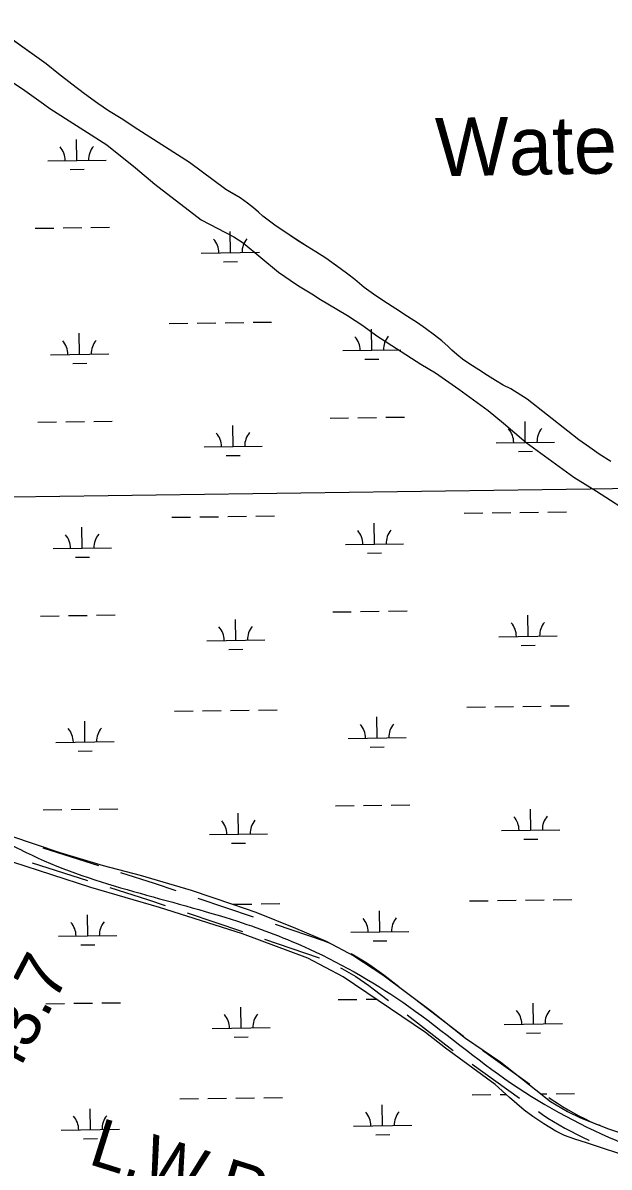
# Model space of a CAD drawing. Extents: x 3767014 to 3805179, y 361544 to 387384.
# Drawn here: x 3789988 to 3790995, y 378195 to 380158 of the extents above; entities that cross this region are included whole.
import ezdxf

# ---------------------------------------------------------------- set-up
doc = ezdxf.new("R2010")
doc.units = 0
for name, color, linetype in [('V-GRID-MAJR', 7, 'Continuous'), ('V-RIVR-EDGE', 7, 'Continuous'), ('V-RIVR-IDEN', 7, 'Continuous'), ('V-RIVR-RANG-IDEN', 7, 'Continuous'), ('V-ROAD-CNTR', 7, 'Continuous'), ('V-SITE-VEGE', 7, 'Continuous'), ('V-TOPO-SHOR', 7, 'Continuous'), ('V-TOPO-WATR-IDEN', 7, 'Continuous'), ('V-WETL-SWMP', 7, 'Continuous')]:
    doc.layers.add(name, color=color, linetype=linetype)

msp = doc.modelspace()

# ---------------------------------------------------------------- linework, layer by layer
at = {"layer": 'V-GRID-MAJR'}
msp.add_spline([(3771088.411, 379085.847), (3773738.277, 379121.596), (3779038.002, 379193.674), (3784337.716, 379266.522), (3789637.419, 379340.141), (3794937.112, 379414.531), (3800236.794, 379489.691), (3802886.631, 379527.561)], degree=3, dxfattribs=at)
at = {"layer": 'V-RIVR-EDGE'}
msp.add_spline([(3788386.899, 379042.41), (3788417.904, 379023.435), (3788440.887, 378992.179), (3788448.043, 378960.51), (3788447.055, 378926.601), (3788439.707, 378880.951), (3788409.24, 378810.941), (3788372.521, 378773.051), (3788350.301, 378746.88), (3788331.714, 378727.484), (3788310.448, 378721.658), (3788272.476, 378725.369), (3788242.231, 378745.339), (3788209.71, 378759.436), (3788168.127, 378765.869), (3788122.896, 378759.651), (3788118.818, 378756.044), (3788116.991, 378748.814), (3788142.224, 378713.031), (3788167.911, 378678.151), (3788193.135, 378639.203), (3788209.812, 378617.91), (3788232.374, 378599.316), (3788284.708, 378552.162), (3788334.36, 378517.675), (3788381.771, 378490.881), (3788413.396, 378480.403), (3788449.09, 378469.463), (3788474.382, 378458.096), (3788505.999, 378444.001), (3788536.264, 378432.17), (3788579.627, 378414.429), (3788610.795, 378401.691), (3788697.059, 378362.14), (3788738.16, 378343.5), (3788779.271, 378329.381), (3788814.951, 378313.015), (3788851.077, 378293.935), (3788883.135, 378275.77), (3788911.132, 378260.779), (3788948.168, 378243.958), (3789043.462, 378198.958), (3789099.476, 378177.116), (3789152.324, 378155.282), (3789195.7, 378142.514), (3789220.104, 378137.48), (3789256.703, 378126.99), (3789292.381, 378109.72), (3789305.019, 378100.645), (3789319.901, 378084.783), (3789319.875, 378074.383), (3789316.665, 378056.305), (3789313.453, 378037.322), (3789312.506, 378020.143), (3789312.015, 378004.318), (3789311.527, 377989.85), (3789315.565, 377977.18), (3789323.24, 377972.187), (3789333.182, 377969.902), (3789357.132, 377964.417), (3789378.809, 377953.511), (3789403.636, 377936.72), (3789414.453, 377922.676), (3789418.024, 377903.677), (3789422.976, 377895.074), (3789436.051, 377879.668), (3789465.842, 377858.795), (3789492.94, 377846.067), (3789521.406, 377838.31), (3789551.227, 377829.646), (3789556.183, 377822.399), (3789554.793, 377808.837), (3789556.572, 377796.625), (3789562.875, 377785.757), (3789574.163, 377779.399), (3789589.52, 377772.579), (3789629.254, 377749.873), (3789659.506, 377732.616), (3789679.346, 377710.411), (3789704.616, 377690.001), (3789743.898, 377667.296), (3789778.225, 377652.29), (3789817.076, 377638.177), (3789856.394, 377630.393), (3789894.372, 377628.943), (3789923.318, 377632.036), (3789940.496, 377630.637), (3789978.452, 377620.144), (3790020.916, 377604.665), (3790063.38, 377588.735), (3790119.844, 377565.987), (3790170.428, 377542.802), (3790207.46, 377524.624), (3790239.091, 377516.407), (3790272.094, 377514.517), (3790305.101, 377514.435), (3790324.545, 377514.839), (3790349.4, 377509.352), (3790365.658, 377501.173), (3790373.774, 377492.11), (3790385.042, 377477.613), (3790401.749, 377468.076), (3790433.359, 377451.72), (3790441.459, 377435.875), (3790452.243, 377408.266), (3790459.895, 377394.23), (3790472.083, 377386.061), (3790487.003, 377385.572), (3790498.311, 377387.353), (3790504.201, 377392.312), (3790520.964, 377405.383), (3790533.189, 377412.135), (3790549.469, 377413), (3790572.974, 377410.228), (3790584.283, 377412.461), (3790599.67, 377417.849), (3790607.809, 377417.829), (3790615.944, 377416.452), (3790628.576, 377404.665), (3790642.983, 377379.761), (3790657.835, 377351.69), (3790662.758, 377331.331), (3790670.426, 377323.625), (3790683.074, 377318.62), (3790699.796, 377315.414), (3790710.185, 377310.866), (3790722.363, 377298.628), (3790739.518, 377287.734), (3790749.912, 377285.447), (3790762.542, 377273.208)], degree=3, dxfattribs=at)
at = {"layer": 'V-ROAD-CNTR'}
for p, q in [((3790022.262, 378742.908), (3790117.535, 378712.527)), ((3790003.821, 378717.3), (3790099.094, 378686.919)), ((3790288.578, 378656.478), (3790383.287, 378624.382)), ((3790270.191, 378631.033), (3790364.9, 378598.937)), ((3790665.564, 378480.307), (3790744.861, 378419.38)), ((3790647.766, 378456.149), (3790727.063, 378395.223)), ((3790777.129, 378395.75), (3790858.409, 378337.498)), ((3790759.333, 378371.596), (3790840.613, 378313.343))]:
    msp.add_line(p, q, dxfattribs=at)
for points in [[(3790155.644, 378700.374), (3790213.29, 378681.992), (3790250.694, 378669.316)], [(3790137.203, 378674.766), (3790203.918, 378653.492), (3790232.307, 378643.871)], [(3790421.171, 378611.543), (3790505.533, 378582.954), (3790514.88, 378579.105), (3790515.628, 378578.777)], [(3790402.784, 378586.098), (3790494.997, 378554.848), (3790497.434, 378553.845)], [(3790551.605, 378561.329), (3790558.774, 378557.351), (3790567.232, 378552.4), (3790575.573, 378547.254), (3790583.795, 378541.916), (3790591.891, 378536.387), (3790599.857, 378530.674), (3790607.607, 378524.838), (3790633.846, 378504.678)], [(3790533.653, 378536.912), (3790535.952, 378535.706), (3790543.916, 378531.287), (3790551.776, 378526.686), (3790559.527, 378521.904), (3790567.165, 378516.944), (3790574.687, 378511.807), (3790582.089, 378506.498), (3790589.445, 378500.96), (3790616.048, 378480.52)], [(3790890.999, 378314.306), (3790896.855, 378310.323), (3790905.836, 378304.48), (3790914.938, 378298.819), (3790924.151, 378293.345), (3790933.476, 378288.061), (3790942.907, 378282.967), (3790952.436, 378278.068), (3790962.065, 378273.364), (3790971.209, 378269.127), (3790978.612, 378266.603)], [(3790873.192, 378290.136), (3790880.237, 378285.345), (3790889.732, 378279.166), (3790899.354, 378273.183), (3790909.093, 378267.397), (3790918.95, 378261.811), (3790928.917, 378256.427), (3790938.992, 378251.246), (3790949.175, 378246.274), (3790960.031, 378241.243), (3790960.228, 378241.175)]]:
    msp.add_lwpolyline(points, dxfattribs=at)
msp.add_spline([(3789581.829, 379014.242), (3789632.652, 378972.879), (3789731.51, 378862.57), (3789802.806, 378801.065), (3789923.199, 378766.048), (3790003.638, 378730.023), (3790356.793, 378616.653), (3790480.134, 378568.973), (3790650.56, 378470.616), (3790827.157, 378338.47), (3791018.705, 378235.533), (3791217.941, 378153.785), (3791381.72, 378047.016), (3791482.105, 377970.945), (3791547.781, 377930.243), (3791665.542, 377852.254), (3791800.995, 377792.372)], degree=3, dxfattribs=at)
at = {"layer": 'V-SITE-VEGE'}
for p, q in [((3789970.27, 380056.618), (3789991.516, 380042.026)), ((3789991.516, 380042.026), (3790023.387, 380019.477)), ((3790023.387, 380019.477), (3790034.012, 380011.519)), ((3790034.012, 380011.519), (3790132.279, 379949.186)), ((3790132.279, 379949.186), (3790181.414, 379909.389)), ((3790181.414, 379909.389), (3790214.615, 379881.53)), ((3790214.615, 379881.53), (3790294.296, 379820.512)), ((3790294.296, 379820.512), (3790350.065, 379791.34)), ((3790350.065, 379791.34), (3790366.001, 379780.73)), ((3790366.001, 379780.73), (3790427.09, 379730.32)), ((3790427.09, 379730.32), (3790457.632, 379709.099)), ((3790457.632, 379709.099), (3790464.272, 379705.12)), ((3790464.272, 379705.12), (3790486.847, 379691.859)), ((3790486.847, 379691.859), (3790496.143, 379685.227)), ((3790496.143, 379685.227), (3790545.274, 379656.05)), ((3790545.274, 379656.05), (3790571.831, 379638.807)), ((3790571.831, 379638.807), (3790595.735, 379621.565)), ((3790595.735, 379621.565), (3790671.427, 379572.491)), ((3790671.427, 379572.491), (3790696.656, 379557.903)), ((3790696.656, 379557.903), (3790736.494, 379530.05)), ((3790736.494, 379530.05), (3790786.959, 379492.91)), ((3790786.959, 379492.91), (3790813.519, 379471.684)), ((3790813.519, 379471.684), (3790852.034, 379438.521)), ((3790852.034, 379438.521), (3790934.368, 379378.832)), ((3790934.368, 379378.832), (3790972.876, 379354.959)), ((3790972.876, 379354.959), (3791071.143, 379291.297))]:
    msp.add_line(p, q, dxfattribs=at)
at = {"layer": 'V-TOPO-SHOR'}
msp.add_lwpolyline([(3790997.637, 379405.497), (3790977.529, 379418.371), (3790961.805, 379429.442), (3790942.728, 379443.088), (3790923.651, 379457.508), (3790854.045, 379512.616), (3790825.689, 379530.122), (3790813.059, 379536.557), (3790799.654, 379544.538), (3790785.734, 379553.291), (3790770.784, 379563.076), (3790755.315, 379572.86), (3790742.685, 379581.357), (3790733.146, 379589.34), (3790724.638, 379596.807), (3790718.449, 379602.732), (3790707.363, 379612.517), (3790694.989, 379622.561), (3790679.523, 379633.632), (3790665.601, 379643.415), (3790648.33, 379654.229), (3790628.222, 379667.619), (3790607.601, 379681.006), (3790590.328, 379692.85), (3790574.088, 379704.18), (3790566.096, 379711.133), (3790557.845, 379718.085), (3790546.245, 379727.357), (3790533.097, 379736.882), (3790520.723, 379745.637), (3790508.093, 379754.65), (3790491.078, 379765.464), (3790476.128, 379774.473), (3790461.433, 379784), (3790446.997, 379793.27), (3790435.913, 379800.737), (3790422.765, 379809.49), (3790409.103, 379819.531), (3790400.079, 379826.742), (3790392.86, 379833.439), (3790384.095, 379840.752), (3790373.629, 379849.147), (3790360.842, 379858.005), (3790349.139, 379864.956), (3790336.663, 379872.318), (3790274.121, 379918.822), (3790185.447, 379975.464), (3790156.574, 379994.258), (3790134.921, 380007.646), (3790116.876, 380019.748), (3790093.674, 380036.742), (3790072.276, 380052.964), (3790049.075, 380070.991), (3790028.193, 380087.987), (3789928.943, 380158.281)], dxfattribs=at)
at = {"layer": 'V-WETL-SWMP'}
for p, q in [((3790028.195, 380087.989), (3789928.945, 380158.282)), ((3790049.077, 380070.993), (3790028.195, 380087.989)), ((3790072.279, 380052.967), (3790049.077, 380070.993)), ((3790093.676, 380036.745), (3790072.279, 380052.967)), ((3790116.878, 380019.75), (3790093.676, 380036.745)), ((3790134.923, 380007.649), (3790116.878, 380019.75)), ((3790156.576, 379994.261), (3790134.923, 380007.649)), ((3790185.448, 379975.466), (3790156.576, 379994.261)), ((3790274.124, 379918.824), (3790185.448, 379975.466)), ((3790080.72, 379922.285), (3790080.22, 379958.282)), ((3790030.725, 379921.591), (3790130.715, 379922.98)), ((3790336.665, 379872.32), (3790274.124, 379918.824)), ((3790068.935, 379906.689), (3790092.933, 379907.022)), ((3790360.844, 379858.006), (3790336.665, 379872.32)), ((3790373.631, 379849.149), (3790360.844, 379858.006)), ((3790384.097, 379840.754), (3790373.631, 379849.149)), ((3790392.863, 379833.441), (3790384.097, 379840.754)), ((3790400.082, 379826.745), (3790392.863, 379833.441)), ((3790409.105, 379819.534), (3790400.082, 379826.745)), ((3790422.768, 379809.492), (3790409.105, 379819.534)), ((3790008.922, 379805.845), (3790040.919, 379806.289)), ((3790056.918, 379806.511), (3790088.915, 379806.956)), ((3790104.913, 379807.178), (3790136.91, 379807.623)), ((3790344.379, 379764.07), (3790343.879, 379800.067)), ((3790447, 379793.271), (3790422.768, 379809.492)), ((3790476.129, 379774.476), (3790447, 379793.271)), ((3790294.384, 379763.376), (3790394.374, 379764.765)), ((3790491.08, 379765.465), (3790476.129, 379774.476)), ((3790508.094, 379754.652), (3790491.08, 379765.465)), ((3790332.594, 379748.474), (3790356.592, 379748.807)), ((3790533.099, 379736.885), (3790508.094, 379754.652)), ((3790546.247, 379727.358), (3790533.099, 379736.885)), ((3790557.848, 379718.088), (3790546.247, 379727.358)), ((3790566.098, 379711.135), (3790557.848, 379718.088)), ((3790574.09, 379704.182), (3790566.098, 379711.135)), ((3790590.331, 379692.852), (3790574.09, 379704.182)), ((3790607.603, 379681.008), (3790590.331, 379692.852)), ((3790628.225, 379667.62), (3790607.603, 379681.008)), ((3790648.332, 379654.231), (3790628.225, 379667.62)), ((3790239.213, 379642.527), (3790271.21, 379642.971)), ((3790287.208, 379643.193), (3790319.205, 379643.638)), ((3790335.204, 379643.86), (3790367.201, 379644.305)), ((3790383.199, 379644.527), (3790415.196, 379644.971)), ((3790665.603, 379643.418), (3790648.332, 379654.231)), ((3790679.524, 379633.634), (3790665.603, 379643.418)), ((3790085.341, 379589.642), (3790084.841, 379625.639)), ((3790587.2, 379596.614), (3790586.7, 379632.61)), ((3790694.992, 379622.562), (3790679.524, 379633.634)), ((3790707.366, 379612.519), (3790694.992, 379622.562)), ((3790718.452, 379602.733), (3790707.366, 379612.519)), ((3790724.64, 379596.809), (3790718.452, 379602.733)), ((3790035.346, 379588.948), (3790135.336, 379590.337)), ((3790537.205, 379595.919), (3790637.195, 379597.308)), ((3790575.416, 379581.018), (3790599.413, 379581.351)), ((3790733.148, 379589.341), (3790724.64, 379596.809)), ((3790742.687, 379581.358), (3790733.148, 379589.341)), ((3790755.318, 379572.861), (3790742.687, 379581.358)), ((3790073.556, 379574.046), (3790097.554, 379574.38)), ((3790770.785, 379563.078), (3790755.318, 379572.861)), ((3790785.737, 379553.294), (3790770.785, 379563.078)), ((3790799.657, 379544.54), (3790785.737, 379553.294)), ((3790813.061, 379536.559), (3790799.657, 379544.54)), ((3790825.691, 379530.124), (3790813.061, 379536.559)), ((3790854.047, 379512.617), (3790825.691, 379530.124)), ((3790923.653, 379457.51), (3790854.047, 379512.617)), ((3790563.398, 379480.84), (3790595.395, 379481.285)), ((3790611.393, 379481.507), (3790643.39, 379481.951)), ((3790013.543, 379473.202), (3790045.54, 379473.646)), ((3790061.539, 379473.869), (3790093.535, 379474.313)), ((3790109.534, 379474.535), (3790141.531, 379474.98)), ((3790349, 379431.427), (3790348.5, 379467.424)), ((3790515.403, 379480.173), (3790547.4, 379480.618)), ((3790850.859, 379438.399), (3790850.359, 379474.395)), ((3790942.73, 379443.091), (3790923.653, 379457.51)), ((3790961.807, 379429.444), (3790942.73, 379443.091)), ((3790299.005, 379430.733), (3790398.995, 379432.122)), ((3790800.864, 379437.704), (3790900.854, 379439.093)), ((3790839.075, 379422.803), (3790863.072, 379423.136)), ((3790977.532, 379418.372), (3790961.807, 379429.444)), ((3790337.215, 379415.831), (3790361.213, 379416.165)), ((3790997.639, 379405.499), (3790977.532, 379418.372)), ((3790243.834, 379309.884), (3790275.831, 379310.328)), ((3790291.829, 379310.551), (3790323.826, 379310.995)), ((3790339.825, 379311.217), (3790371.822, 379311.662)), ((3790387.82, 379311.884), (3790419.817, 379312.329)), ((3790745.693, 379316.855), (3790777.69, 379317.3)), ((3790793.689, 379317.522), (3790825.686, 379317.967)), ((3790841.684, 379318.189), (3790873.681, 379318.633)), ((3790889.679, 379318.855), (3790921.676, 379319.3)), ((3790089.962, 379257), (3790089.462, 379292.996)), ((3790591.821, 379263.971), (3790591.321, 379299.967)), ((3790039.966, 379256.305), (3790139.957, 379257.694)), ((3790541.826, 379263.276), (3790641.816, 379264.665)), ((3790580.037, 379248.375), (3790604.034, 379248.708)), ((3790078.177, 379241.403), (3790102.175, 379241.737)), ((3790520.024, 379147.531), (3790552.021, 379147.975)), ((3790568.019, 379148.197), (3790600.016, 379148.642)), ((3790616.014, 379148.864), (3790648.011, 379149.308)), ((3790018.164, 379140.559), (3790050.161, 379141.004)), ((3790066.159, 379141.226), (3790098.156, 379141.67)), ((3790114.155, 379141.892), (3790146.152, 379142.337)), ((3790353.621, 379098.784), (3790353.121, 379134.781)), ((3790855.48, 379105.756), (3790854.98, 379141.752)), ((3790303.626, 379098.09), (3790403.616, 379099.479)), ((3790805.485, 379105.061), (3790905.475, 379106.45)), ((3790843.696, 379090.16), (3790867.693, 379090.493)), ((3790341.836, 379083.188), (3790365.834, 379083.522)), ((3790248.455, 378977.241), (3790280.452, 378977.686)), ((3790296.45, 378977.908), (3790328.447, 378978.352)), ((3790344.446, 378978.574), (3790376.442, 378979.019)), ((3790392.441, 378979.241), (3790424.438, 378979.686)), ((3790750.314, 378984.212), (3790782.311, 378984.657)), ((3790798.31, 378984.879), (3790830.307, 378985.324)), ((3790846.305, 378985.546), (3790878.302, 378985.99)), ((3790894.3, 378986.213), (3790926.297, 378986.657)), ((3790094.583, 378924.357), (3790094.083, 378960.353)), ((3790596.442, 378931.328), (3790595.942, 378967.325)), ((3790546.447, 378930.634), (3790646.437, 378932.023)), ((3790044.587, 378923.662), (3790144.578, 378925.051)), ((3790584.658, 378915.732), (3790608.655, 378916.065)), ((3790082.798, 378908.76), (3790106.796, 378909.094)), ((3790524.645, 378814.888), (3790556.641, 378815.332)), ((3790572.64, 378815.554), (3790604.637, 378815.999)), ((3790620.635, 378816.221), (3790652.632, 378816.666)), ((3790022.785, 378807.916), (3790054.782, 378808.361)), ((3790070.78, 378808.583), (3790102.777, 378809.027)), ((3790118.776, 378809.25), (3790150.773, 378809.694)), ((3790358.242, 378766.142), (3790357.742, 378802.138)), ((3790860.101, 378773.113), (3790859.601, 378809.11)), ((3789966.798, 378763.262), (3790051.174, 378734.793)), ((3790308.246, 378765.447), (3790408.237, 378766.836)), ((3790810.106, 378772.419), (3790910.096, 378773.808)), ((3790848.317, 378757.517), (3790872.314, 378757.85)), ((3790346.457, 378750.545), (3790370.455, 378750.879)), ((3790104.52, 378674.511), (3789970.612, 378718.111)), ((3790051.174, 378734.793), (3790125.644, 378712.655)), ((3790125.644, 378712.655), (3790189.418, 378696.057)), ((3790189.418, 378696.057), (3790276.961, 378669.966)), ((3790222.824, 378640.261), (3790104.52, 378674.511)), ((3790276.961, 378669.966), (3790347.868, 378646.242)), ((3790365.311, 378595.106), (3790222.824, 378640.261)), ((3790347.868, 378646.242), (3790387.877, 378632.402)), ((3790349.066, 378645.932), (3790381.063, 378646.376)), ((3790397.062, 378646.598), (3790429.059, 378647.043)), ((3790754.935, 378651.57), (3790786.932, 378652.014)), ((3790802.931, 378652.236), (3790834.928, 378652.681)), ((3790850.926, 378652.903), (3790882.923, 378653.348)), ((3790898.921, 378653.57), (3790930.918, 378654.014)), ((3790099.204, 378591.714), (3790098.703, 378627.71)), ((3790387.877, 378632.402), (3790456.013, 378604.716)), ((3790601.063, 378598.685), (3790600.563, 378634.682)), ((3790456.013, 378604.716), (3790508.701, 378582.567)), ((3790551.068, 378597.991), (3790651.058, 378599.38)), ((3790049.208, 378591.019), (3790149.199, 378592.408)), ((3790477.381, 378553.313), (3790365.311, 378595.106)), ((3790508.701, 378582.567), (3790556.241, 378557.642)), ((3790589.279, 378583.089), (3790613.276, 378583.422)), ((3790087.419, 378576.118), (3790111.417, 378576.451)), ((3790537.971, 378521.371), (3790477.381, 378553.313)), ((3790556.241, 378557.642), (3790606.162, 378524.797)), ((3790679.448, 378425.783), (3790537.971, 378521.371)), ((3790606.162, 378524.797), (3790689.764, 378462.266)), ((3790529.265, 378482.245), (3790561.262, 378482.689)), ((3790577.261, 378482.912), (3790594.539, 378483.152)), ((3790027.406, 378475.273), (3790059.403, 378475.718)), ((3790075.401, 378475.94), (3790107.398, 378476.385)), ((3790123.397, 378476.607), (3790155.394, 378477.051)), ((3790362.863, 378433.499), (3790362.363, 378469.495)), ((3790689.764, 378462.266), (3790748.009, 378415.96)), ((3790864.722, 378440.47), (3790864.222, 378476.467)), ((3790814.727, 378439.776), (3790914.717, 378441.165)), ((3790312.867, 378432.804), (3790412.858, 378434.193)), ((3790713.778, 378399.285), (3790679.448, 378425.783)), ((3790852.938, 378424.874), (3790876.935, 378425.207)), ((3790351.078, 378417.903), (3790375.076, 378418.236)), ((3790748.009, 378415.96), (3790808.629, 378374.804)), ((3790799.082, 378336.42), (3790713.778, 378399.285)), ((3790808.629, 378374.804), (3790868.855, 378327.311)), ((3790823.791, 378314.596), (3790799.082, 378336.42)), ((3790868.855, 378327.311), (3790894.214, 378307.523)), ((3790257.697, 378311.955), (3790289.694, 378312.4)), ((3790305.692, 378312.622), (3790337.689, 378313.067)), ((3790353.687, 378313.289), (3790385.684, 378313.733)), ((3790401.683, 378313.955), (3790433.68, 378314.4)), ((3790759.556, 378318.927), (3790791.553, 378319.371)), ((3790807.552, 378319.594), (3790817.97, 378319.738)), ((3790848.76, 378292.773), (3790823.791, 378314.596)), ((3790877.5, 378320.565), (3790887.544, 378320.705)), ((3790894.214, 378307.523), (3790923.531, 378290.113)), ((3790903.542, 378320.927), (3790935.539, 378321.371)), ((3790103.824, 378259.071), (3790103.324, 378295.068)), ((3790605.684, 378266.042), (3790605.184, 378302.039)), ((3790863.584, 378281.602), (3790848.76, 378292.773)), ((3790923.531, 378290.113), (3790945.716, 378279.432)), ((3790555.689, 378265.348), (3790655.679, 378266.737)), ((3790882.829, 378269.394), (3790863.584, 378281.602)), ((3790903.373, 378256.667), (3790882.829, 378269.394)), ((3790945.716, 378279.432), (3790993.65, 378260.448)), ((3790053.829, 378258.376), (3790153.82, 378259.765)), ((3790593.899, 378250.446), (3790617.897, 378250.78)), ((3790918.195, 378249.397), (3790903.373, 378256.667)), ((3790935.617, 378242.907), (3790918.195, 378249.397)), ((3790993.65, 378260.448), (3791078.419, 378233.167)), ((3790092.04, 378243.475), (3790116.038, 378243.808)), ((3790956.158, 378236.419), (3790935.617, 378242.907)), ((3791076.285, 378196.971), (3790956.158, 378236.419))]:
    msp.add_line(p, q, dxfattribs=at)
for centre, start, end in [((3790025.476, 379921.993), 0.024037, 41.567696), ((3790135.951, 379923.527), 140.024034, 181.567693), ((3790289.135, 379763.778), 0.024037, 41.567696), ((3790399.61, 379765.312), 140.024034, 181.567693), ((3790531.956, 379596.321), 0.024037, 41.567696), ((3790642.431, 379597.856), 140.024034, 181.567693), ((3790030.097, 379589.35), 0.024037, 41.567696), ((3790140.572, 379590.884), 140.024034, 181.567693), ((3790795.615, 379438.106), 0.024037, 41.567696), ((3790906.09, 379439.641), 140.024034, 181.567693), ((3790293.756, 379431.135), 0.024037, 41.567696), ((3790404.231, 379432.669), 140.024034, 181.567693), ((3790536.577, 379263.678), 0.024037, 41.567696), ((3790647.052, 379265.213), 140.024034, 181.567693), ((3790034.717, 379256.707), 0.024037, 41.567696), ((3790145.193, 379258.242), 140.024034, 181.567693), ((3790800.236, 379105.463), 0.024037, 41.567696), ((3790910.711, 379106.998), 140.024034, 181.567693), ((3790298.376, 379098.492), 0.024037, 41.567696), ((3790408.852, 379100.027), 140.024034, 181.567693), ((3790541.198, 378931.036), 0.024037, 41.567696), ((3790651.673, 378932.57), 140.024034, 181.567693), ((3790039.338, 378924.064), 0.024037, 41.567696), ((3790149.814, 378925.599), 140.024034, 181.567693), ((3790804.857, 378772.821), 0.024037, 41.567696), ((3790915.332, 378774.355), 140.024034, 181.567693), ((3790302.997, 378765.849), 0.024037, 41.567696), ((3790413.473, 378767.384), 140.024034, 181.567693), ((3790545.819, 378598.393), 0.024037, 41.567696), ((3790656.294, 378599.927), 140.024034, 181.567693), ((3790043.959, 378591.421), 0.024037, 41.567696), ((3790154.435, 378592.956), 140.024034, 181.567693), ((3790809.478, 378440.178), 0.024037, 41.567696), ((3790919.953, 378441.712), 140.024034, 181.567693), ((3790307.618, 378433.206), 0.024037, 41.567696), ((3790418.094, 378434.741), 140.024034, 181.567693), ((3790550.44, 378265.75), 0.024037, 41.567696), ((3790660.915, 378267.285), 140.024034, 181.567693), ((3790048.58, 378258.778), 0.024037, 41.567696), ((3790159.055, 378260.313), 140.024034, 181.567693)]:
    msp.add_arc(centre, 35.246, start, end, dxfattribs=at)

# ---------------------------------------------------------------- texts
at = {"layer": 'V-RIVR-IDEN'}
msp.add_text('Water', height=100, rotation=0.948572, dxfattribs=at).set_placement((3790696.893, 379894.931))
at = {"layer": 'V-RIVR-RANG-IDEN'}
msp.add_text('R-43.7', height=83, rotation=62.318297, dxfattribs=at).set_placement((3789916.098, 378236.073))
at = {"layer": 'V-TOPO-WATR-IDEN'}
msp.add_text('L.W.R.P.', height=83, rotation=342.530661, dxfattribs=at).set_placement((3790098.282, 378200.923))

doc.saveas('drawing.dxf')
